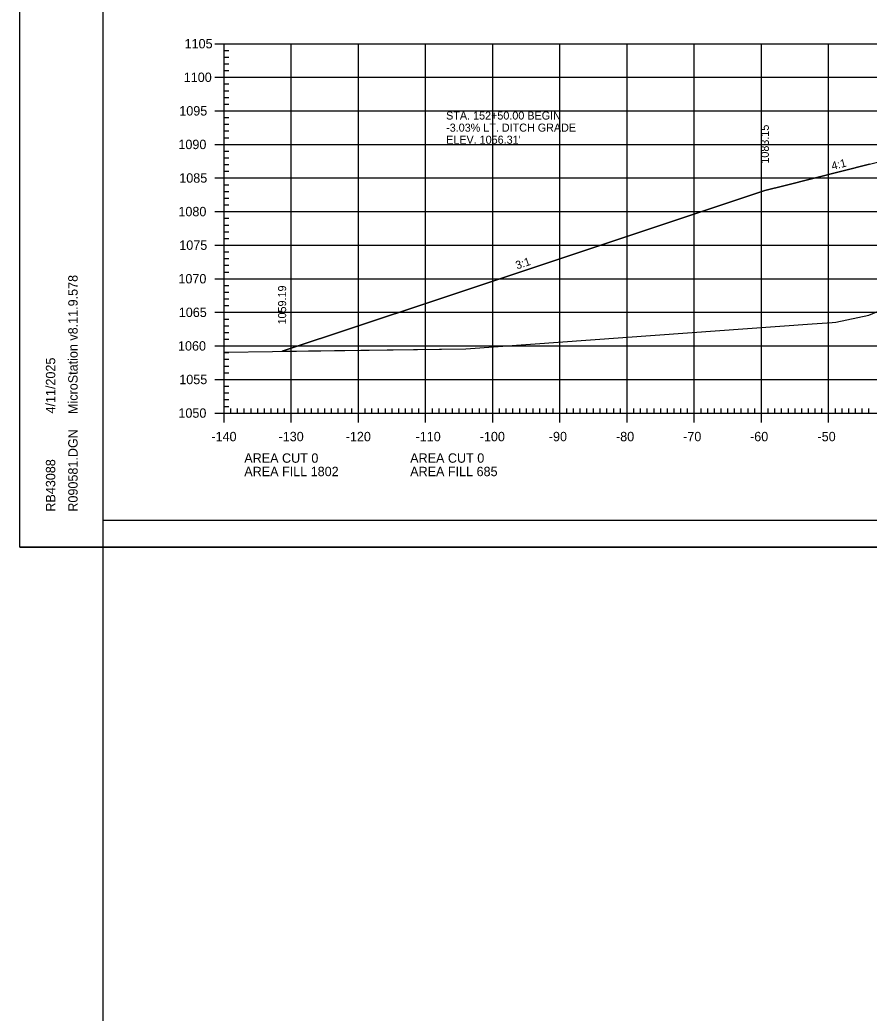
# Model space of a CAD drawing. Extents: x 1322838 to 1324533, y 339903 to 351025.
# Drawn here: x 1323533.3 to 1323659.7, y 344253.6 to 344401.5 of the extents above; entities that cross this region are included whole.
import ezdxf

# ---------------------------------------------------------------- set-up
doc = ezdxf.new("R2010")
doc.units = 0
for name, color, linetype in [('R_Axis', 7, 'Continuous'), ('R_Axis Annot', 7, 'Continuous'), ('R_Border', 7, 'Continuous'), ('R_Drive', 7, 'Continuous'), ('R_Exist Surface', 7, 'Continuous'), ('R_Fin Surface', 7, 'Continuous'), ('R_Fin Surface Annot', 7, 'Continuous'), ('R_Grid', 7, 'Continuous'), ('R_No Plot', 7, 'Continuous')]:
    doc.layers.add(name, color=color, linetype=linetype)

msp = doc.modelspace()

# ---------------------------------------------------------------- linework, layer by layer
at = {"layer": 'R_Axis'}
for p, q in [((1323562.32, 344397.93), (1323565.12, 344397.93)), ((1323563.72, 344342.93), (1323563.72, 344397.93)), ((1323563.72, 344396.93), (1323564.42, 344396.93)), ((1323563.72, 344395.93), (1323564.42, 344395.93)), ((1323563.72, 344394.93), (1323564.42, 344394.93)), ((1323562.32, 344392.93), (1323565.12, 344392.93)), ((1323563.72, 344393.93), (1323564.42, 344393.93)), ((1323563.72, 344391.93), (1323564.42, 344391.93)), ((1323563.72, 344390.93), (1323564.42, 344390.93)), ((1323563.72, 344389.93), (1323564.42, 344389.93)), ((1323563.72, 344388.93), (1323564.42, 344388.93)), ((1323562.32, 344387.93), (1323565.12, 344387.93)), ((1323563.72, 344386.93), (1323564.42, 344386.93)), ((1323563.72, 344385.93), (1323564.42, 344385.93)), ((1323563.72, 344384.93), (1323564.42, 344384.93)), ((1323563.72, 344383.93), (1323564.42, 344383.93)), ((1323562.32, 344382.93), (1323565.12, 344382.93)), ((1323563.72, 344381.93), (1323564.42, 344381.93)), ((1323563.72, 344380.93), (1323564.42, 344380.93)), ((1323563.72, 344379.93), (1323564.42, 344379.93)), ((1323562.32, 344377.93), (1323565.12, 344377.93)), ((1323563.72, 344378.93), (1323564.42, 344378.93)), ((1323563.72, 344376.93), (1323564.42, 344376.93)), ((1323563.72, 344375.93), (1323564.42, 344375.93)), ((1323563.72, 344374.93), (1323564.42, 344374.93)), ((1323563.72, 344373.93), (1323564.42, 344373.93)), ((1323562.32, 344372.93), (1323565.12, 344372.93)), ((1323563.72, 344371.93), (1323564.42, 344371.93)), ((1323563.72, 344370.93), (1323564.42, 344370.93)), ((1323563.72, 344369.93), (1323564.42, 344369.93)), ((1323563.72, 344368.93), (1323564.42, 344368.93)), ((1323562.32, 344367.93), (1323565.12, 344367.93)), ((1323563.72, 344366.93), (1323564.42, 344366.93)), ((1323563.72, 344365.93), (1323564.42, 344365.93)), ((1323563.72, 344364.93), (1323564.42, 344364.93)), ((1323563.72, 344363.93), (1323564.42, 344363.93)), ((1323562.32, 344362.93), (1323565.12, 344362.93)), ((1323563.72, 344361.93), (1323564.42, 344361.93)), ((1323563.72, 344360.93), (1323564.42, 344360.93)), ((1323563.72, 344359.93), (1323564.42, 344359.93)), ((1323563.72, 344358.93), (1323564.42, 344358.93)), ((1323562.32, 344357.93), (1323565.12, 344357.93)), ((1323563.72, 344356.93), (1323564.42, 344356.93)), ((1323563.72, 344355.93), (1323564.42, 344355.93)), ((1323563.72, 344354.93), (1323564.42, 344354.93)), ((1323562.32, 344352.93), (1323565.12, 344352.93)), ((1323563.72, 344353.93), (1323564.42, 344353.93)), ((1323563.72, 344351.93), (1323564.42, 344351.93)), ((1323563.72, 344350.93), (1323564.42, 344350.93)), ((1323563.72, 344349.93), (1323564.42, 344349.93)), ((1323563.72, 344348.93), (1323564.42, 344348.93)), ((1323562.32, 344347.93), (1323565.12, 344347.93)), ((1323563.72, 344346.93), (1323564.42, 344346.93)), ((1323563.72, 344345.93), (1323564.42, 344345.93)), ((1323563.72, 344344.93), (1323564.42, 344344.93)), ((1323563.72, 344341.53), (1323563.72, 344344.33)), ((1323563.72, 344343.93), (1323564.42, 344343.93)), ((1323573.72, 344341.53), (1323573.72, 344344.33)), ((1323583.72, 344341.53), (1323583.72, 344344.33)), ((1323593.72, 344341.53), (1323593.72, 344344.33)), ((1323603.72, 344341.53), (1323603.72, 344344.33)), ((1323613.72, 344341.53), (1323613.72, 344344.33)), ((1323623.72, 344341.53), (1323623.72, 344344.33)), ((1323633.72, 344341.53), (1323633.72, 344344.33)), ((1323643.72, 344341.53), (1323643.72, 344344.33)), ((1323653.72, 344341.53), (1323653.72, 344344.33)), ((1323562.32, 344342.93), (1323565.12, 344342.93)), ((1323563.72, 344342.93), (1323843.72, 344342.93)), ((1323564.72, 344342.93), (1323564.72, 344343.63)), ((1323565.72, 344342.93), (1323565.72, 344343.63)), ((1323566.72, 344342.93), (1323566.72, 344343.63)), ((1323567.72, 344342.93), (1323567.72, 344343.63)), ((1323568.72, 344342.93), (1323568.72, 344343.63)), ((1323569.72, 344342.93), (1323569.72, 344343.63)), ((1323570.72, 344342.93), (1323570.72, 344343.63)), ((1323571.72, 344342.93), (1323571.72, 344343.63)), ((1323572.72, 344342.93), (1323572.72, 344343.63)), ((1323574.72, 344342.93), (1323574.72, 344343.63)), ((1323575.72, 344342.93), (1323575.72, 344343.63)), ((1323576.72, 344342.93), (1323576.72, 344343.63)), ((1323577.72, 344342.93), (1323577.72, 344343.63)), ((1323578.72, 344342.93), (1323578.72, 344343.63)), ((1323579.72, 344342.93), (1323579.72, 344343.63)), ((1323580.72, 344342.93), (1323580.72, 344343.63)), ((1323581.72, 344342.93), (1323581.72, 344343.63)), ((1323582.72, 344342.93), (1323582.72, 344343.63)), ((1323584.72, 344342.93), (1323584.72, 344343.63)), ((1323585.72, 344342.93), (1323585.72, 344343.63)), ((1323586.72, 344342.93), (1323586.72, 344343.63)), ((1323587.72, 344342.93), (1323587.72, 344343.63)), ((1323588.72, 344342.93), (1323588.72, 344343.63)), ((1323589.72, 344342.93), (1323589.72, 344343.63)), ((1323590.72, 344342.93), (1323590.72, 344343.63)), ((1323591.72, 344342.93), (1323591.72, 344343.63)), ((1323592.72, 344342.93), (1323592.72, 344343.63)), ((1323594.72, 344342.93), (1323594.72, 344343.63)), ((1323595.72, 344342.93), (1323595.72, 344343.63)), ((1323596.72, 344342.93), (1323596.72, 344343.63)), ((1323597.72, 344342.93), (1323597.72, 344343.63)), ((1323598.72, 344342.93), (1323598.72, 344343.63)), ((1323599.72, 344342.93), (1323599.72, 344343.63)), ((1323600.72, 344342.93), (1323600.72, 344343.63)), ((1323601.72, 344342.93), (1323601.72, 344343.63)), ((1323602.72, 344342.93), (1323602.72, 344343.63)), ((1323604.72, 344342.93), (1323604.72, 344343.63)), ((1323605.72, 344342.93), (1323605.72, 344343.63)), ((1323606.72, 344342.93), (1323606.72, 344343.63)), ((1323607.72, 344342.93), (1323607.72, 344343.63)), ((1323608.72, 344342.93), (1323608.72, 344343.63)), ((1323609.72, 344342.93), (1323609.72, 344343.63)), ((1323610.72, 344342.93), (1323610.72, 344343.63)), ((1323611.72, 344342.93), (1323611.72, 344343.63)), ((1323612.72, 344342.93), (1323612.72, 344343.63)), ((1323614.72, 344342.93), (1323614.72, 344343.63)), ((1323615.72, 344342.93), (1323615.72, 344343.63)), ((1323616.72, 344342.93), (1323616.72, 344343.63)), ((1323617.72, 344342.93), (1323617.72, 344343.63)), ((1323618.72, 344342.93), (1323618.72, 344343.63)), ((1323619.72, 344342.93), (1323619.72, 344343.63)), ((1323620.72, 344342.93), (1323620.72, 344343.63)), ((1323621.72, 344342.93), (1323621.72, 344343.63)), ((1323622.72, 344342.93), (1323622.72, 344343.63)), ((1323624.72, 344342.93), (1323624.72, 344343.63)), ((1323625.72, 344342.93), (1323625.72, 344343.63)), ((1323626.72, 344342.93), (1323626.72, 344343.63)), ((1323627.72, 344342.93), (1323627.72, 344343.63)), ((1323628.72, 344342.93), (1323628.72, 344343.63)), ((1323629.72, 344342.93), (1323629.72, 344343.63)), ((1323630.72, 344342.93), (1323630.72, 344343.63)), ((1323631.72, 344342.93), (1323631.72, 344343.63)), ((1323632.72, 344342.93), (1323632.72, 344343.63)), ((1323634.72, 344342.93), (1323634.72, 344343.63)), ((1323635.72, 344342.93), (1323635.72, 344343.63)), ((1323636.72, 344342.93), (1323636.72, 344343.63)), ((1323637.72, 344342.93), (1323637.72, 344343.63)), ((1323638.72, 344342.93), (1323638.72, 344343.63)), ((1323639.72, 344342.93), (1323639.72, 344343.63)), ((1323640.72, 344342.93), (1323640.72, 344343.63)), ((1323641.72, 344342.93), (1323641.72, 344343.63)), ((1323642.72, 344342.93), (1323642.72, 344343.63)), ((1323644.72, 344342.93), (1323644.72, 344343.63)), ((1323645.72, 344342.93), (1323645.72, 344343.63)), ((1323646.72, 344342.93), (1323646.72, 344343.63)), ((1323647.72, 344342.93), (1323647.72, 344343.63)), ((1323648.72, 344342.93), (1323648.72, 344343.63)), ((1323649.72, 344342.93), (1323649.72, 344343.63)), ((1323650.72, 344342.93), (1323650.72, 344343.63)), ((1323651.72, 344342.93), (1323651.72, 344343.63)), ((1323652.72, 344342.93), (1323652.72, 344343.63)), ((1323654.72, 344342.93), (1323654.72, 344343.63)), ((1323655.72, 344342.93), (1323655.72, 344343.63)), ((1323656.72, 344342.93), (1323656.72, 344343.63)), ((1323657.72, 344342.93), (1323657.72, 344343.63)), ((1323658.72, 344342.93), (1323658.72, 344343.63)), ((1323659.72, 344342.93), (1323659.72, 344343.63))]:
    msp.add_line(p, q, dxfattribs=at)
at = {"layer": 'R_Border'}
for p, q in [((1323545.72, 344326.93), (1323545.72, 344532.39)), ((1323545.72, 344326.93), (1323545.72, 344326.93)), ((1323861.9, 344326.93), (1323545.72, 344326.93))]:
    msp.add_line(p, q, dxfattribs=at)
at = {"layer": 'R_Exist Surface'}
msp.add_lwpolyline([(1323563.72, 344352.01), (1323599.7, 344352.48), (1323651.27, 344356.22), (1323654.23, 344356.4), (1323654.78, 344356.47), (1323659.71, 344357.51), (1323668.92, 344361.33)], dxfattribs=at)
at = {"layer": 'R_Fin Surface'}
msp.add_lwpolyline([(1323572.35, 344352.12), (1323594.79, 344359.6), (1323644.22, 344376.07), (1323647.25, 344376.83), (1323659.78, 344379.97), (1323666.21, 344381.57), (1323668.55, 344381.55), (1323672.22, 344381.51), (1323674.22, 344381.48), (1323675.12, 344381.47), (1323703.72, 344381.15), (1323733.22, 344380.56), (1323734.41, 344380.53), (1323735.22, 344380.52), (1323737.72, 344380.42), (1323741.22, 344380.28), (1323745.31, 344379.25), (1323746.31, 344379), (1323763.22, 344374.78), (1323764.36, 344374.4)], dxfattribs=at)
at = {"layer": 'R_Grid'}
for p, q in [((1323563.72, 344397.93), (1323843.72, 344397.93)), ((1323563.72, 344342.93), (1323563.72, 344397.93)), ((1323573.72, 344342.93), (1323573.72, 344397.93)), ((1323583.72, 344342.93), (1323583.72, 344397.93)), ((1323593.72, 344342.93), (1323593.72, 344397.93)), ((1323603.72, 344342.93), (1323603.72, 344397.93)), ((1323613.72, 344342.93), (1323613.72, 344397.93)), ((1323623.72, 344342.93), (1323623.72, 344397.93)), ((1323633.72, 344342.93), (1323633.72, 344397.93)), ((1323643.72, 344342.93), (1323643.72, 344397.93)), ((1323653.72, 344342.93), (1323653.72, 344397.93)), ((1323563.72, 344392.93), (1323843.72, 344392.93)), ((1323563.72, 344387.93), (1323843.72, 344387.93)), ((1323563.72, 344382.93), (1323843.72, 344382.93)), ((1323563.72, 344377.93), (1323843.72, 344377.93)), ((1323563.72, 344372.93), (1323843.72, 344372.93)), ((1323563.72, 344367.93), (1323843.72, 344367.93)), ((1323563.72, 344362.93), (1323843.72, 344362.93)), ((1323563.72, 344357.93), (1323843.72, 344357.93)), ((1323563.72, 344352.93), (1323843.72, 344352.93)), ((1323563.72, 344347.93), (1323843.72, 344347.93)), ((1323563.72, 344342.93), (1323843.72, 344342.93))]:
    msp.add_line(p, q, dxfattribs=at)
at = {"layer": 'R_No Plot'}
for p, q in [((1323545.72, 344242.52), (1323545.72, 344326.93)), ((1323533.31, 344322.95), (1323866.65, 344322.95))]:
    msp.add_line(p, q, dxfattribs=at)
for points in [[(1323533.31, 344536.28), (1323866.65, 344536.28), (1323866.65, 344322.94), (1323533.31, 344322.94)], [(1323779.64, 344532.39), (1323799.26, 344532.39), (1323799.26, 344522.51), (1323815.37, 344522.51), (1323838.57, 344522.51), (1323838.57, 344489.84), (1323861.77, 344489.84), (1323861.9, 344326.93), (1323545.72, 344326.93), (1323545.72, 344532.39)]]:
    msp.add_lwpolyline(points, close=True, dxfattribs=at)
msp.add_lwpolyline([(1323659.78, 344379.97), (1323647.25, 344376.83), (1323644.22, 344376.07), (1323594.79, 344359.6), (1323572.35, 344352.12), (1323599.7, 344352.48), (1323651.27, 344356.22), (1323654.23, 344356.4), (1323654.78, 344356.47), (1323659.71, 344357.51), (1323668.92, 344361.33)], dxfattribs=at)

# ---------------------------------------------------------------- texts
at = {"layer": 'R_Axis Annot'}
for s, p in [('1105', (1323557.83, 344397.23)), ('1100', (1323557.71, 344392.23)), ('1095', (1323557.04, 344387.23)), ('1090', (1323556.91, 344382.23)), ('1085', (1323557.04, 344377.23)), ('1080', (1323556.91, 344372.23)), ('1075', (1323557.04, 344367.23)), ('1070', (1323556.91, 344362.23)), ('1065', (1323556.97, 344357.23)), ('1060', (1323556.85, 344352.23)), ('1055', (1323557.04, 344347.23)), ('1050', (1323556.91, 344342.23)), ('-140', (1323561.82, 344338.73)), ('-130', (1323571.82, 344338.73)), ('-120', (1323581.82, 344338.73)), ('-110', (1323592.22, 344338.73)), ('-100', (1323601.77, 344338.73)), ('-90', (1323612.06, 344338.73)), ('-80', (1323622.06, 344338.73)), ('-70', (1323632.06, 344338.73)), ('-60', (1323642.02, 344338.73)), ('-50', (1323652.06, 344338.73)), ('AREA CUT 0', (1323566.72, 344335.53)), ('AREA CUT 0', (1323591.42, 344335.53)), ('AREA FILL 1802', (1323566.72, 344333.53)), ('AREA FILL 685', (1323591.42, 344333.53))]:
    msp.add_text(s, height=1.4, dxfattribs=at).set_placement(p)
at = {"layer": 'R_Border'}
for s, p in [('MicroStation v8.11.9.578', (1323541.91, 344342.79)), ('4/11/2025', (1323538.58, 344342.86)), ('R090581.DGN', (1323541.91, 344328.25)), ('RB43088', (1323538.58, 344328.25))]:
    msp.add_text(s, height=1.4, rotation=90, dxfattribs=at).set_placement(p)
at = {"layer": 'R_Drive'}
for s, p in [('STA. 152+50.00 BEGIN', (1323596.77, 344386.63)), ('-3.03% LT. DITCH GRADE', (1323596.77, 344384.83)), ("ELEV. 1056.31'", (1323596.77, 344383.03))]:
    msp.add_text(s, height=1.2, dxfattribs=at).set_placement(p)
at = {"layer": 'R_Fin Surface Annot'}
for s, rotation, p in [('1083.15', 90, (1323644.82, 344380.07)), ('4:1', 14.0363, (1323654.29, 344379.11)), ('3:1', 18.4348, (1323607.33, 344364.31)), ('1059.19', 90, (1323572.95, 344356.12))]:
    msp.add_text(s, height=1.2, rotation=rotation, dxfattribs=at).set_placement(p)

doc.saveas('drawing.dxf')
